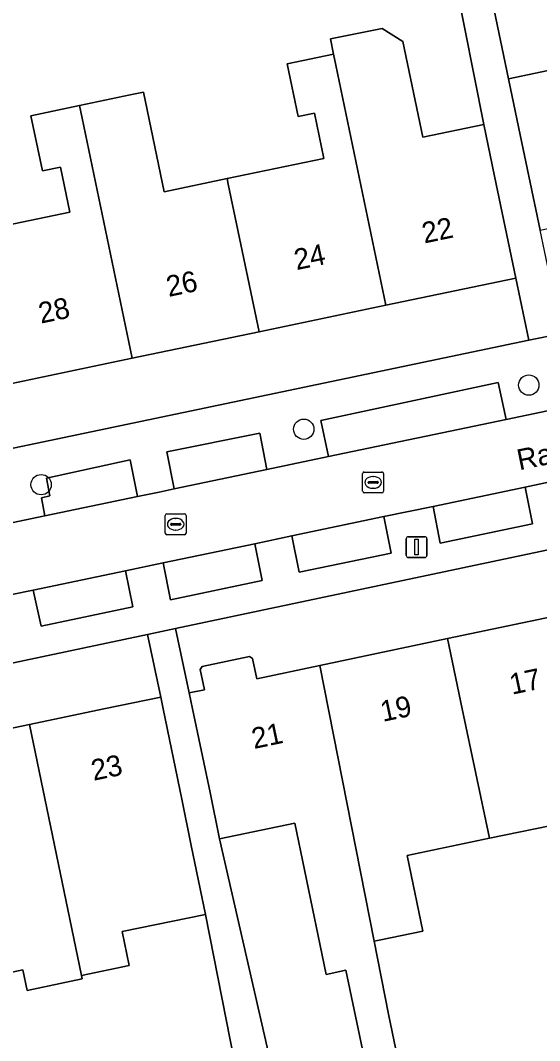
# Model space of a CAD drawing. Extents: x 162989 to 165008, y 383432 to 384338.
# Drawn here: x 163629.76 to 163654.72, y 383984.07 to 384033.07 of the extents above; entities that cross this region are included whole.
import ezdxf

# ---------------------------------------------------------------- set-up
doc = ezdxf.new("R2010")
doc.units = 0
for name, color, linetype in [('IMGEO_Boom', 7, 'Continuous'), ('IMGEO_Erf', 7, 'Continuous'), ('IMGEO_Kolk', 7, 'Continuous'), ('IMGEO_Lichtmast', 7, 'Continuous'), ('IMGEO_Openbare_ruimte_label', 7, 'Continuous'), ('IMGEO_Pand', 7, 'Continuous'), ('IMGEO_Pand_nummerreeks', 7, 'Continuous'), ('IMGEO_Parkeervlak_open', 7, 'Continuous'), ('IMGEO_Rijbaan_lokaal_open', 7, 'Continuous'), ('IMGEO_Voetpad_open', 7, 'Continuous')]:
    doc.layers.add(name, color=color, linetype=linetype)

msp = doc.modelspace()

# ---------------------------------------------------------------- linework, layer by layer
at = {"layer": 'IMGEO_Boom'}
for centre in [(163654.196, 384015.555), (163643.377, 384013.436), (163630.754, 384010.774)]:
    msp.add_circle(centre, 0.489, dxfattribs=at)
at = {"layer": 'IMGEO_Erf'}
for points in [[(163649.452, 384048.303), (163653.224, 384030.269), (163657.866, 384031.238), (163657.43, 384033.325)], [(163627.509, 384022.898), (163632.129, 384023.863), (163631.677, 384026.024), (163630.811, 384025.843), (163630.258, 384028.493), (163632.604, 384028.983), (163635.026, 384029.489), (163635.67, 384029.624), (163636.669, 384024.84), (163639.696, 384025.472), (163644.344, 384026.443), (163643.89, 384028.614), (163643.114, 384028.452), (163642.584, 384030.99), (163644.811, 384031.455), (163644.667, 384032.188), (163647.149, 384032.677), (163648.137, 384032.06), (163649.096, 384027.466), (163652.03, 384028.078), (163648.773, 384044.449)], [(163600.319, 384006.45), (163654.196, 384017.707), (163653.571, 384020.698), (163647.323, 384019.393), (163641.227, 384018.12), (163635.132, 384016.847), (163629.036, 384015.574)], [(163655.913, 383994.538), (163652.306, 383993.79), (163648.355, 383992.971), (163649.109, 383989.336), (163647.002, 383988.899), (163646.756, 383988.845), (163647.444, 383985.347), (163647.8, 383983.652), (163647.92, 383983.083), (163649.338, 383976.243), (163656.674, 383977.764)], [(163640.83, 383979.061), (163638.653, 383990.129), (163634.645, 383989.306), (163634.983, 383987.678), (163632.687, 383987.202), (163632.721, 383987.04), (163630.08, 383986.475), (163629.872, 383987.475), (163626.423, 383986.737), (163625.574, 383990.829), (163621.954, 383990.054), (163623.035, 383985), (163620.258, 383984.406), (163619.225, 383989.471), (163618.412, 383989.297), (163610.474, 383987.629), (163612.375, 383978.722)]]:
    msp.add_lwpolyline(points, dxfattribs=at)
for points in [[(163656.426, 384004.673), (163662.711, 384005.995), (163663.151, 384003.88), (163665.922, 384004.457), (163664.838, 384009.691), (163637.218, 384003.859), (163637.87, 384000.771), (163638.604, 384000.925), (163638.4, 384001.894), (163638.493, 384002.036), (163640.773, 384002.516), (163640.915, 384002.423), (163641.119, 384001.454), (163644.152, 384002.092), (163650.289, 384003.383)], [(163636.508, 384000.57), (163635.873, 384003.575), (163618.941, 384000), (163618.496, 383999.906), (163608.406, 383997.76), (163609.585, 383992.115), (163612.314, 383992.693), (163611.741, 383995.425), (163617.992, 383996.724), (163624.089, 383997.99), (163630.187, 383999.257), (163633.764, 384000)], [(163644.452, 383987.255), (163643.411, 383992.278), (163642.942, 383994.508), (163639.331, 383993.761), (163641.927, 383982.436), (163646.265, 383983.335), (163645.399, 383987.454)]]:
    msp.add_lwpolyline(points, close=True, dxfattribs=at)
at = {"layer": 'IMGEO_Kolk'}
for p, q in [((163646.209, 384010.455), (163646.209, 384011.307)), ((163646.284, 384011.381), (163647.136, 384011.381)), ((163646.697, 384011.161), (163646.722, 384011.161)), ((163647.21, 384011.307), (163647.21, 384010.455)), ((163646.468, 384010.875), (163646.468, 384010.887)), ((163646.906, 384010.838), (163646.508, 384010.838)), ((163646.511, 384010.924), (163646.909, 384010.924)), ((163646.72, 384010.601), (163646.695, 384010.601)), ((163646.952, 384010.887), (163646.952, 384010.875)), ((163647.136, 384010.381), (163646.284, 384010.381)), ((163636.721, 384008.445), (163636.721, 384009.297)), ((163636.796, 384009.371), (163637.648, 384009.371)), ((163637.209, 384009.151), (163637.234, 384009.151)), ((163637.722, 384009.297), (163637.722, 384008.445)), ((163636.98, 384008.865), (163636.98, 384008.877)), ((163637.418, 384008.828), (163637.02, 384008.828)), ((163637.023, 384008.914), (163637.421, 384008.914)), ((163637.232, 384008.591), (163637.207, 384008.591)), ((163637.464, 384008.877), (163637.464, 384008.865)), ((163637.648, 384008.371), (163636.796, 384008.371))]:
    msp.add_line(p, q, dxfattribs=at)
for points in [[(163646.209, 384010.455), (163646.209, 384011.307)], [(163646.284, 384011.381), (163647.136, 384011.381)], [(163647.21, 384011.307), (163647.21, 384010.455)], [(163647.136, 384010.381), (163646.284, 384010.381)], [(163636.721, 384008.445), (163636.721, 384009.297)], [(163636.796, 384009.371), (163637.648, 384009.371)], [(163637.722, 384009.297), (163637.722, 384008.445)], [(163637.648, 384008.371), (163636.796, 384008.371)]]:
    msp.add_lwpolyline(points, dxfattribs=at)
for centre, radius, start, end in [((163646.286, 384011.305), 0.0765, 91.552, 178.448), ((163646.286, 384011.305), 0.0765, 91.552, 178.448), ((163647.134, 384011.305), 0.0765, 1.552, 88.448), ((163647.134, 384011.305), 0.0765, 1.552, 88.448), ((163646.508, 384010.884), 0.0403, 85.8775, 175.7526), ((163646.505, 384010.874), 0.0366, 178.938, 274.7102), ((163646.909, 384010.881), 0.043, 264.8664, 352.4533), ((163646.913, 384010.886), 0.0386, 1.7309, 96.639), ((163646.286, 384010.457), 0.0765, 181.552, 268.448), ((163646.286, 384010.457), 0.0765, 181.552, 268.448), ((163647.134, 384010.457), 0.0765, 271.552, 358.448), ((163647.134, 384010.457), 0.0765, 271.552, 358.448), ((163636.798, 384009.295), 0.0765, 91.552, 178.448), ((163636.798, 384009.295), 0.0765, 91.552, 178.448), ((163637.646, 384009.295), 0.0765, 1.552, 88.448), ((163637.646, 384009.295), 0.0765, 1.552, 88.448), ((163637.02, 384008.874), 0.0403, 85.8775, 175.7526), ((163637.017, 384008.864), 0.0366, 178.938, 274.7102), ((163637.421, 384008.871), 0.043, 264.8664, 352.4533), ((163637.425, 384008.876), 0.0386, 1.7309, 96.639), ((163636.798, 384008.447), 0.0765, 181.552, 268.448), ((163636.798, 384008.447), 0.0765, 181.552, 268.448), ((163637.646, 384008.447), 0.0765, 271.552, 358.448), ((163637.646, 384008.447), 0.0765, 271.552, 358.448)]:
    msp.add_arc(centre, radius, start, end, dxfattribs=at)
for centre, major_axis, ratio, start_param, end_param in [((163646.696, 384010.881), (-0.387, 0.002), 0.722429, 4.712389, 7.853982), ((163646.721, 384010.881), (-0.39, 0.002), 0.717154, 1.570796, 4.712389), ((163637.208, 384008.871), (-0.387, 0.002), 0.722429, 4.712389, 7.853982), ((163637.233, 384008.871), (-0.39, 0.002), 0.717154, 1.570796, 4.712389)]:
    msp.add_ellipse(centre, major_axis=major_axis, ratio=ratio, start_param=start_param, end_param=end_param, dxfattribs=at)
at = {"layer": 'IMGEO_Lichtmast'}
for p, q in [((163648.304, 384007.375), (163648.304, 384008.175)), ((163648.304, 384008.175), (163648.304, 384007.375)), ((163648.404, 384008.275), (163649.194, 384008.275)), ((163649.194, 384008.275), (163648.404, 384008.275)), ((163649.294, 384008.175), (163649.294, 384007.375)), ((163649.294, 384007.375), (163649.294, 384008.175)), ((163649.194, 384007.275), (163648.404, 384007.275)), ((163648.404, 384007.275), (163649.194, 384007.275))]:
    msp.add_line(p, q, dxfattribs=at)
msp.add_lwpolyline([(163648.724, 384008.15), (163648.874, 384008.15), (163648.874, 384007.4), (163648.724, 384007.4), (163648.724, 384008.15)], dxfattribs=at)
for centre, start, end in [((163648.404, 384008.175), 90, 180), ((163648.404, 384008.175), 90, 180), ((163649.194, 384008.175), 0, 90), ((163649.194, 384008.175), 360, 90), ((163648.404, 384007.375), 180, 270), ((163648.404, 384007.375), 180, 270), ((163649.194, 384007.375), 270, 0), ((163649.194, 384007.375), 270, 0)]:
    msp.add_arc(centre, 0.1, start, end, dxfattribs=at)
at = {"layer": 'IMGEO_Pand'}
for points in [[(163658.514, 384036.5), (163655.883, 384035.95), (163656.473, 384033.125), (163657.43, 384033.325), (163657.866, 384031.238), (163653.224, 384030.269), (163653.722, 384027.885), (163654.745, 384022.99), (163661.053, 384024.308), (163658.647, 384035.825)], [(163652.03, 384028.078), (163649.096, 384027.466), (163648.137, 384032.06), (163647.149, 384032.677), (163644.667, 384032.188), (163644.811, 384031.455), (163644.917, 384030.916), (163647.323, 384019.393), (163653.571, 384020.698), (163652.549, 384025.593)], [(163644.811, 384031.455), (163642.584, 384030.99), (163643.114, 384028.452), (163643.89, 384028.614), (163644.344, 384026.443), (163639.696, 384025.472), (163639.748, 384025.203), (163641.227, 384018.12), (163647.323, 384019.393), (163644.917, 384030.916)], [(163639.748, 384025.203), (163639.696, 384025.472), (163636.669, 384024.84), (163635.67, 384029.624), (163635.026, 384029.489), (163632.604, 384028.983), (163632.726, 384028.37), (163635.132, 384016.847), (163641.227, 384018.12)], [(163635.132, 384016.847), (163632.726, 384028.37), (163632.604, 384028.983), (163630.258, 384028.493), (163630.811, 384025.843), (163631.677, 384026.024), (163632.129, 384023.863), (163627.509, 384022.898), (163627.557, 384022.657), (163629.036, 384015.574)], [(163656.426, 384004.673), (163650.289, 384003.383), (163651, 384000), (163652.306, 383993.79), (163655.913, 383994.538), (163656.322, 383992.565), (163658.895, 383993.098), (163657.409, 384000)], [(163651, 384000), (163650.289, 384003.383), (163644.152, 384002.092), (163646.756, 383988.845), (163647.002, 383988.899), (163649.109, 383989.336), (163648.355, 383992.971), (163652.306, 383993.79)], [(163644.152, 384002.092), (163641.119, 384001.454), (163640.915, 384002.423), (163640.773, 384002.516), (163638.493, 384002.036), (163638.4, 384001.894), (163638.604, 384000.925), (163637.87, 384000.771), (163638.031, 384000), (163638.871, 383995.983), (163639.331, 383993.761), (163642.942, 383994.508), (163643.411, 383992.278), (163644.452, 383987.255), (163645.399, 383987.454), (163646.265, 383983.335), (163647.8, 383983.652), (163647.444, 383985.347), (163646.756, 383988.845)], [(163630.187, 383999.257), (163632.687, 383987.202), (163634.983, 383987.678), (163634.645, 383989.306), (163638.653, 383990.129), (163637.973, 383993.438), (163637.523, 383995.671), (163636.626, 384000), (163636.508, 384000.57), (163633.764, 384000)], [(163630.187, 383999.257), (163624.089, 383997.99), (163625.574, 383990.829), (163626.423, 383986.737), (163629.872, 383987.475), (163630.08, 383986.475), (163632.721, 383987.04), (163632.687, 383987.202)]]:
    msp.add_lwpolyline(points, close=True, dxfattribs=at)
at = {"layer": 'IMGEO_Parkeervlak_open'}
for points in [[(163644.562, 384012.119), (163653.1, 384013.901), (163652.722, 384015.68), (163644.194, 384013.855)], [(163637.146, 384010.57), (163641.603, 384011.501), (163641.267, 384013.243), (163636.803, 384012.347)], [(163630.928, 384009.272), (163635.392, 384010.204), (163635.026, 384011.973), (163631.008, 384011.091), (163631.176, 384010.229), (163630.766, 384010.144)], [(163654.021, 384010.654), (163649.6, 384009.732), (163649.938, 384007.966), (163654.367, 384008.898)], [(163647.229, 384009.237), (163642.806, 384008.309), (163643.163, 384006.573), (163647.581, 384007.48)], [(163641.018, 384007.935), (163636.612, 384007.013), (163636.976, 384005.248), (163641.378, 384006.178)], [(163634.809, 384006.636), (163630.375, 384005.709), (163630.761, 384003.971), (163635.166, 384004.905)]]:
    msp.add_lwpolyline(points, close=True, dxfattribs=at)
at = {"layer": 'IMGEO_Rijbaan_lokaal_open'}
for points in [[(163656.4, 384014.59), (163653.1, 384013.901), (163644.562, 384012.119), (163641.603, 384011.501), (163637.146, 384010.57), (163636.42, 384010.419), (163635.392, 384010.204), (163630.928, 384009.272), (163622.926, 384007.602), (163618.483, 384006.674), (163613.741, 384005.684), (163612.48, 384005.421), (163609.349, 384004.763), (163607.563, 384004.388), (163603.114, 384003.453)], [(163602.99, 383999.887), (163606.282, 384000.625), (163611.73, 384001.798), (163616.19, 384002.757), (163617.947, 384003.135), (163622.392, 384004.092), (163630.375, 384005.709), (163634.809, 384006.636), (163636.612, 384007.013), (163641.018, 384007.935), (163642.806, 384008.309), (163647.229, 384009.237), (163649.6, 384009.732), (163654.021, 384010.654), (163655.822, 384011.03)]]:
    msp.add_lwpolyline(points, dxfattribs=at)
at = {"layer": 'IMGEO_Voetpad_open'}
for points in [[(163648.773, 384044.449), (163652.03, 384028.078), (163652.549, 384025.593), (163653.571, 384020.698), (163654.196, 384017.707), (163655.78, 384018.038), (163654.745, 384022.99), (163653.722, 384027.885), (163653.224, 384030.269), (163649.452, 384048.303)], [(163655.78, 384018.038), (163654.196, 384017.707), (163600.319, 384006.45)], [(163622.926, 384007.602), (163630.928, 384009.272), (163630.766, 384010.144), (163631.176, 384010.229), (163631.008, 384011.091), (163635.026, 384011.973), (163635.392, 384010.204), (163636.42, 384010.419), (163637.146, 384010.57), (163636.803, 384012.347), (163641.267, 384013.243), (163641.603, 384011.501), (163644.562, 384012.119), (163644.194, 384013.855), (163652.722, 384015.68), (163653.1, 384013.901), (163656.4, 384014.59)], [(163655.822, 384011.03), (163654.021, 384010.654), (163654.367, 384008.898), (163649.938, 384007.966), (163649.6, 384009.732), (163647.229, 384009.237), (163647.581, 384007.48), (163643.163, 384006.573), (163642.806, 384008.309), (163641.018, 384007.935), (163641.378, 384006.178), (163636.976, 384005.248), (163636.612, 384007.013), (163634.809, 384006.636), (163635.166, 384004.905), (163630.761, 384003.971), (163630.375, 384005.709), (163622.392, 384004.092)], [(163635.873, 384003.575), (163637.218, 384003.859), (163664.838, 384009.691), (163667.83, 384009.769)], [(163641.927, 383982.436), (163639.331, 383993.761), (163638.871, 383995.983), (163638.031, 384000), (163637.87, 384000.771), (163637.218, 384003.859), (163635.873, 384003.575), (163636.508, 384000.57), (163636.626, 384000), (163637.523, 383995.671), (163637.973, 383993.438), (163638.653, 383990.129), (163640.83, 383979.061)], [(163587.029, 383992.598), (163590.445, 383993.492), (163597.783, 383995.032), (163598.437, 383995.169), (163598.37, 383995.53), (163603.878, 383996.614), (163603.933, 383996.322), (163607.266, 383997.022), (163608.406, 383997.76), (163618.496, 383999.906), (163618.941, 384000), (163635.873, 384003.575)]]:
    msp.add_lwpolyline(points, dxfattribs=at)

# ---------------------------------------------------------------- texts
at = {"layer": 'IMGEO_Openbare_ruimte_label'}
msp.add_text('Radiostraat', height=1, rotation=11.5907, dxfattribs=at).set_placement((163653.739, 384011.46))
at = {"layer": 'IMGEO_Pand_nummerreeks'}
for s, rotation, p in [('22', 11.7972, (163649.173, 384022.353)), ('24', 11.7956, (163643.029, 384021.072)), ('26', 11.7972, (163636.885, 384019.787)), ('28', 11.7956, (163630.742, 384018.505)), ('17', 11.8761, (163653.386, 384000.683)), ('19', 11.8774, (163647.176, 383999.378)), ('21', 11.8774, (163640.988, 383998.075)), ('23', 11.7356, (163633.27, 383996.548))]:
    msp.add_text(s, height=1, rotation=rotation, dxfattribs=at).set_placement(p)

doc.saveas('drawing.dxf')
